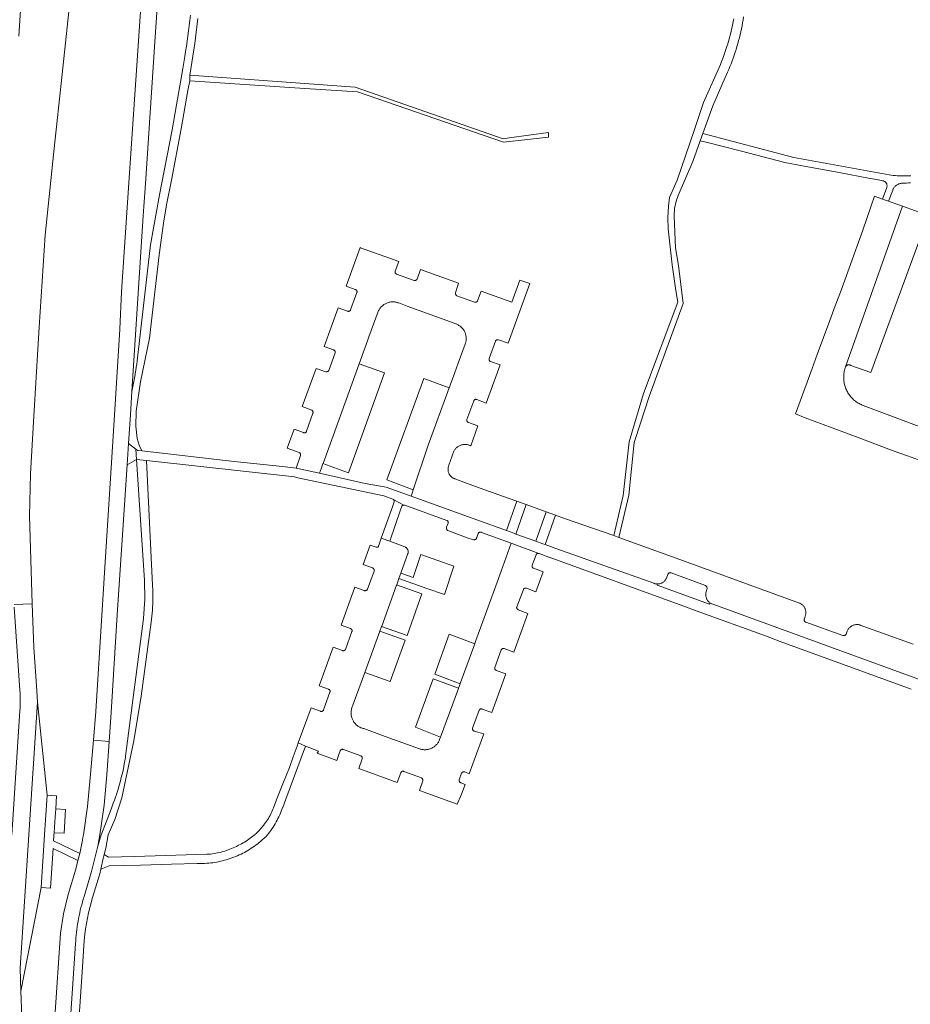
# Model space of a CAD drawing. Extents: x 146402 to 164798, y 455483 to 464134.
# Tile 390 of 575: x 158488 to 158660, y 460967 to 461157. Entities that reach past the tile are written whole.
import ezdxf

# ---------------------------------------------------------------- set-up
doc = ezdxf.new("R2010")
doc.units = 0
doc.header["$LTSCALE"] = 0.2
for name, color, linetype, lineweight in [('B-XX-VH-VERHARDING_ASFALT-GV', 252, 'CONTINUOUS', 18), ('B-XX-VH-VERHARDING_BETONSTRAATSTEEN-GV', 252, 'CONTINUOUS', 18), ('B-XX-VH-VERHARDING_HALFVERHARDING-GV', 252, 'CONTINUOUS', 18), ('B-XX-VH-VERHARDING_STRAATBAKSTEEN-GV', 252, 'CONTINUOUS', 18), ('B-XX-VH-VERHARDING_TEGEL-GV', 252, 'CONTINUOUS', 18), ('B-XX-VH-VERHARDING_TEGEL_RUBBER-GV', 252, 'CONTINUOUS', 18)]:
    doc.layers.add(name, color=color, linetype=linetype, lineweight=lineweight)

msp = doc.modelspace()

# ---------------------------------------------------------------- linework, layer by layer
at = {"layer": 'B-XX-VH-VERHARDING_ASFALT-GV'}
for points in [[(158516.507, 461236.523), (158510.822, 461153.294), (158508.951, 461125.903), (158507.513, 461104.848), (158507.193, 461097.643), (158505.963, 461077.967), (158504.256, 461050.642), (158502.581, 461023.85), (158502.12, 461018.329), (158505.178, 461018.074), (158505.573, 461023.637), (158506.719, 461042.463), (158508.625, 461071.451), (158508.897, 461075.592), (158509.262, 461081.144), (158509.544, 461085.566), (158511.707, 461119.524), (158511.85, 461121.275), (158512.145, 461125.67), (158513.989, 461153.118), (158515.948, 461182.269)], [(158491.483, 461212.089), (158487.715, 461154.173)], [(158486.826, 461044.464), (158490.31, 461044.607), (158489.799, 461061.594), (158489.957, 461069.697), (158490.589, 461080.837), (158491.646, 461098.018), (158492.786, 461115.781), (158494.478, 461131.939), (158496.113, 461146.877), (158498.02, 461165.034)], [(158487.651, 460956.639), (158488.33, 460956.604), (158488.26, 460956.658), (158488.196, 460956.718), (158488.138, 460956.784), (158488.085, 460956.856), (158488.04, 460956.931), (158488.068, 460957.583), (158488.233, 460960.975), (158488.268, 460961.691), (158488.297, 460964.938), (158488.123, 460969.826), (158488.003, 460974.312), (158489.686, 461000), (158491.34, 461025.608), (158491.219, 461027.821), (158490.65, 461036.208), (158490.31, 461044.607), (158486.826, 461044.464)], [(158486.844, 461043.979), (158487.949, 461027.974), (158487.977, 461027.399), (158487.994, 461026.824), (158488.002, 461026.249), (158488.001, 461025.922), (158488, 461025.673), (158487.987, 461025.098), (158487.965, 461024.523), (158487.932, 461023.948), (158486.38, 461000)]]:
    msp.add_lwpolyline(points, dxfattribs=at)
at = {"layer": 'B-XX-VH-VERHARDING_BETONSTRAATSTEEN-GV'}
for points in [[(158558.305, 461089.217), (158553.41, 461090.968), (158553.407, 461090.957), (158546.42, 461071.703), (158546.418, 461071.698), (158551.321, 461069.913)], [(158570.792, 461086.293), (158565.889, 461088.117), (158558.739, 461068.544), (158563.837, 461066.622), (158563.841, 461066.633), (158566.712, 461075.233)], [(158565.507, 461046.519), (158560.624, 461048.262), (158560.616, 461048.242), (158560.609, 461048.22), (158557.746, 461040.276), (158557.736, 461040.247), (158562.649, 461038.53)], [(158562.268, 461037.579), (158557.399, 461039.363), (158557.39, 461039.338), (158554.474, 461031.36), (158559.36, 461029.596), (158562.292, 461037.581)], [(158575.692, 461036.918), (158570.767, 461038.728), (158568.005, 461031.025), (158572.885, 461029.192), (158572.891, 461029.207)], [(158572.549, 461028.307), (158567.689, 461030.119), (158564.276, 461020.823), (158569.082, 461018.85), (158572.543, 461028.291)], [(158493.219, 461007.675), (158491.34, 461025.608), (158489.686, 461000), (158488.003, 460974.312), (158488.123, 460969.826), (158492.041, 460989.873), (158492.711, 461000)], [(158496.731, 461004.93), (158494.847, 461005.045), (158494.745, 461003.525), (158494.536, 461000.423), (158496.488, 461000.322)]]:
    msp.add_lwpolyline(points, close=True, dxfattribs=at)
for points in [[(158486.38, 461000), (158487.932, 461023.948), (158487.965, 461024.523), (158487.987, 461025.098), (158488, 461025.673), (158488.001, 461025.922), (158488.002, 461026.249), (158487.994, 461026.824), (158487.977, 461027.399), (158487.949, 461027.974), (158486.844, 461043.979)], [(158497.688, 460964.582), (158498.661, 460979.055), (158498.694, 460979.576), (158498.736, 460980.118), (158498.786, 460980.659), (158498.843, 460981.2), (158498.909, 460981.74), (158498.983, 460982.278), (158499.064, 460982.816), (158499.154, 460983.352), (158499.251, 460983.887), (158499.357, 460984.42), (158499.47, 460984.952), (158499.591, 460985.482), (158499.719, 460986.01), (158499.856, 460986.537), (158500, 460987.061), (158500.157, 460987.603), (158500.324, 460988.143), (158501.747, 460992.946), (158502.996, 460997.809), (158503.19, 460998.904), (158503.374, 461000), (158504.181, 461005.777), (158504.718, 461011.586), (158505.178, 461018.074), (158502.12, 461018.329), (158501.509, 461011.005), (158500.995, 461005.484), (158500.18, 461000), (158500.091, 460999.506), (158500, 460999.012), (158499.748, 460997.713), (158499.479, 460996.417), (158499.132, 460995.056), (158498.709, 460993.413), (158497.256, 460988.494), (158496.32, 460984.81), (158495.762, 460981.05), (158494.702, 460964.81)]]:
    msp.add_lwpolyline(points, dxfattribs=at)
at = {"layer": 'B-XX-VH-VERHARDING_HALFVERHARDING-GV'}
for points in [[(158625.702, 461157.531), (158625.584, 461156.928), (158625.458, 461156.327), (158625.324, 461155.728), (158625.182, 461155.13), (158625.033, 461154.534), (158624.876, 461153.94), (158624.711, 461153.348), (158624.538, 461152.759), (158624.51, 461152.663), (158624.358, 461152.171), (158624.17, 461151.587), (158623.975, 461151.004), (158623.772, 461150.424), (158623.561, 461149.847), (158623.343, 461149.273), (158623.118, 461148.701), (158622.885, 461148.133), (158619.859, 461141.366), (158618.025, 461136), (158614.737, 461126.383), (158613.3, 461123.028), (158613.072, 461121.364), (158612.949, 461119.157), (158613.03, 461117.019), (158613.783, 461110.023), (158614.528, 461105.059), (158614.863, 461102.825), (158608.279, 461085.237), (158605.466, 461075.869), (158604.357, 461065.509), (158602.508, 461057.776), (158603.531, 461057.407), (158605.458, 461065.614), (158606.467, 461075.724), (158606.654, 461076.305), (158609.333, 461084.641), (158615.915, 461102.579), (158615.034, 461109.928), (158614.409, 461113.294), (158614.169, 461119.436), (158614.263, 461120.896), (158614.56, 461122.357), (158614.96, 461123.445), (158617.782, 461130.016), (158619.19, 461134.009), (158619.734, 461135.413), (158621.664, 461140.724), (158624.489, 461147.239), (158624.72, 461147.778), (158624.943, 461148.319), (158625.159, 461148.864), (158625.367, 461149.412), (158625.569, 461149.962), (158625.762, 461150.516), (158625.948, 461151.071), (158626.126, 461151.63), (158626.297, 461152.19), (158626.46, 461152.753), (158626.615, 461153.318), (158626.763, 461153.885), (158626.902, 461154.455), (158627.034, 461155.026), (158627.159, 461155.598), (158627.275, 461156.173), (158627.384, 461156.749), (158627.484, 461157.326), (158627.577, 461157.905)], [(158659.875, 461127.244), (158659.495, 461127.22), (158659.114, 461127.204), (158658.733, 461127.196), (158658.352, 461127.196), (158657.971, 461127.204), (158657.591, 461127.22), (158657.21, 461127.244), (158656.831, 461127.276), (158656.452, 461127.315), (158656.074, 461127.363), (158655.697, 461127.419), (158637.268, 461130.738), (158619.734, 461135.413), (158619.19, 461134.009), (158620.632, 461133.638), (158627.183, 461131.953), (158635.538, 461129.803), (158638.947, 461129.166), (158646.319, 461127.789), (158651.704, 461126.785), (158653.622, 461126.428), (158654.431, 461126.277), (158654.474, 461126.268), (158654.56, 461126.245), (158654.644, 461126.214), (158654.725, 461126.175), (158654.801, 461126.13), (158654.874, 461126.077), (158654.941, 461126.019), (158655.003, 461125.955), (158655.059, 461125.885), (158655.109, 461125.811), (158655.151, 461125.732), (158655.187, 461125.65), (158655.214, 461125.565), (158655.235, 461125.479), (158655.247, 461125.39), (158655.252, 461125.301), (158655.248, 461125.212), (158655.236, 461125.123), (158655.217, 461125.036), (158655.19, 461124.951), (158654.371, 461122.726), (158655.533, 461122.309), (158656.356, 461124.488), (158656.391, 461124.575), (158656.445, 461124.689), (158656.506, 461124.8), (158656.574, 461124.907), (158656.648, 461125.009), (158656.729, 461125.107), (158656.816, 461125.199), (158656.908, 461125.285), (158657.006, 461125.366), (158657.109, 461125.44), (158657.216, 461125.507), (158657.327, 461125.568), (158657.441, 461125.621), (158657.559, 461125.667), (158657.68, 461125.706), (158657.803, 461125.737), (158657.927, 461125.76), (158658.053, 461125.775), (158658.179, 461125.782), (158658.586, 461125.795), (158658.993, 461125.817), (158659.4, 461125.846), (158659.805, 461125.883)]]:
    msp.add_lwpolyline(points, dxfattribs=at)
msp.add_lwpolyline([(158552.64, 461144.368), (158520.754, 461146.627), (158520.708, 461145.577), (158542.9, 461144.096), (158553.045, 461143.419), (158581.258, 461133.691), (158589.911, 461134.679), (158589.908, 461135.58), (158582.344, 461134.545), (158581.205, 461134.39)], close=True, dxfattribs=at)
at = {"layer": 'B-XX-VH-VERHARDING_STRAATBAKSTEEN-GV'}
for points in [[(158661.974, 461078.637), (158650.676, 461082.874), (158650.64, 461082.888), (158650.439, 461082.97), (158650.242, 461083.059), (158650.048, 461083.155), (158649.858, 461083.258), (158649.671, 461083.369), (158649.489, 461083.486), (158649.311, 461083.609), (158649.138, 461083.74), (158648.97, 461083.876), (158648.807, 461084.019), (158648.65, 461084.168), (158648.498, 461084.322), (158648.352, 461084.482), (158648.212, 461084.647), (158648.078, 461084.817), (158647.95, 461084.992), (158647.829, 461085.172), (158647.715, 461085.356), (158647.608, 461085.543), (158647.507, 461085.735), (158647.414, 461085.931), (158647.328, 461086.13), (158647.249, 461086.331), (158647.178, 461086.536), (158647.115, 461086.743), (158647.059, 461086.952), (158647.011, 461087.163), (158646.971, 461087.376), (158646.939, 461087.59), (158646.914, 461087.805), (158646.898, 461088.021), (158646.89, 461088.238), (158646.889, 461088.454), (158646.897, 461088.671), (158646.912, 461088.887), (158646.936, 461089.102), (158646.967, 461089.316), (158647.007, 461089.529), (158647.054, 461089.74), (158647.109, 461089.95), (158647.172, 461090.157), (158647.242, 461090.362), (158658.228, 461121.343), (158655.533, 461122.309), (158654.371, 461122.726), (158652.81, 461123.286), (158652.26, 461121.654), (158650.534, 461116.515), (158649.51, 461113.728), (158648.519, 461111.032), (158646.253, 461104.789), (158645.27, 461102.113), (158644.242, 461099.316), (158641.803, 461092.765), (158640.809, 461090.059), (158639.824, 461087.378), (158637.594, 461081.258), (158639.45, 461080.525), (158644.658, 461078.578), (158647.464, 461077.556), (158650.22, 461076.552), (158656.46, 461074.152), (158659.213, 461073.149), (158662.027, 461072.124)], [(158660.284, 461036.84), (158650.098, 461040.51), (158649.976, 461040.547), (158649.852, 461040.576), (158649.727, 461040.598), (158649.6, 461040.611), (158649.473, 461040.617), (158649.345, 461040.614), (158649.218, 461040.604), (158649.092, 461040.586), (158648.967, 461040.559), (158648.845, 461040.525), (158648.724, 461040.484), (158648.607, 461040.435), (158648.492, 461040.378), (158648.382, 461040.315), (158648.276, 461040.244), (158648.174, 461040.168), (158648.115, 461040.118), (158648.077, 461040.084), (158647.986, 461039.996), (158647.9, 461039.901), (158647.821, 461039.801), (158647.748, 461039.697), (158647.682, 461039.588), (158647.622, 461039.475), (158647.57, 461039.359), (158647.554, 461039.318), (158647.364, 461038.79), (158647.103, 461038.508), (158646.72, 461038.486), (158639.602, 461041.071), (158639.578, 461041.08), (158639.522, 461041.107), (158639.47, 461041.142), (158639.422, 461041.182), (158639.38, 461041.229), (158639.345, 461041.28), (158639.316, 461041.336), (158639.294, 461041.394), (158639.28, 461041.455), (158639.274, 461041.518), (158639.276, 461041.58), (158639.286, 461041.642), (158639.304, 461041.702), (158639.537, 461042.472), (158639.563, 461042.594), (158639.58, 461042.718), (158639.59, 461042.842), (158639.592, 461042.932), (158639.592, 461042.967), (158639.586, 461043.091), (158639.572, 461043.215), (158639.549, 461043.338), (158639.52, 461043.459), (158639.482, 461043.578), (158639.437, 461043.694), (158639.384, 461043.807), (158639.325, 461043.917), (158639.258, 461044.022), (158639.185, 461044.123), (158639.106, 461044.22), (158639.02, 461044.31), (158638.929, 461044.396), (158638.832, 461044.475), (158638.731, 461044.547), (158638.626, 461044.614), (158638.516, 461044.673), (158638.402, 461044.725), (158638.332, 461044.753), (158614.579, 461053.43), (158603.531, 461057.407), (158602.508, 461057.776), (158593.039, 461061.067), (158591.274, 461061.711), (158589.285, 461056.062), (158591.343, 461055.317), (158610.229, 461048.584), (158610.344, 461048.541), (158610.462, 461048.505), (158610.582, 461048.477), (158610.703, 461048.457), (158610.826, 461048.444), (158610.903, 461048.442), (158610.949, 461048.44), (158611.072, 461048.444), (158611.194, 461048.455), (158611.316, 461048.475), (158611.436, 461048.502), (158611.554, 461048.538), (158611.669, 461048.58), (158611.782, 461048.631), (158611.89, 461048.688), (158611.995, 461048.752), (158612.096, 461048.823), (158612.192, 461048.9), (158612.282, 461048.984), (158612.367, 461049.073), (158612.446, 461049.168), (158612.519, 461049.267), (158612.585, 461049.371), (158612.644, 461049.479), (158612.693, 461049.584), (158612.951, 461050.3), (158612.968, 461050.341), (158612.999, 461050.397), (158613.036, 461050.448), (158613.08, 461050.495), (158613.128, 461050.535), (158613.182, 461050.569), (158613.24, 461050.596), (158613.3, 461050.615), (158613.362, 461050.627), (158613.425, 461050.63), (158613.489, 461050.626), (158613.551, 461050.614), (158613.611, 461050.594), (158620.254, 461048.166), (158620.508, 461047.924), (158620.548, 461047.575), (158620.301, 461046.726), (158620.285, 461046.6), (158620.277, 461046.472), (158620.277, 461046.345), (158620.285, 461046.217), (158620.301, 461046.091), (158620.325, 461045.966), (158620.357, 461045.842), (158620.396, 461045.721), (158620.443, 461045.602), (158620.497, 461045.487), (158620.558, 461045.375), (158620.627, 461045.267), (158620.702, 461045.164), (158620.783, 461045.066), (158620.87, 461044.973), (158620.963, 461044.885), (158621.061, 461044.804), (158621.139, 461044.746), (158671.737, 461026.269)]]:
    msp.add_lwpolyline(points, dxfattribs=at)
for points in [[(158663.236, 461119.548), (158658.228, 461121.343), (158647.242, 461090.362), (158647.275, 461090.421), (158647.317, 461090.481), (158647.365, 461090.537), (158647.42, 461090.586), (158647.479, 461090.63), (158647.543, 461090.667), (158647.61, 461090.697), (158647.68, 461090.719), (158647.752, 461090.734), (158647.826, 461090.741), (158647.899, 461090.739), (158647.972, 461090.73), (158648.044, 461090.713), (158648.113, 461090.688), (158648.18, 461090.656), (158648.242, 461090.617), (158652.101, 461089.233)], [(158553.643, 461113.343), (158553.565, 461113.371), (158550.87, 461105.958), (158552.655, 461105.257), (158552.71, 461105.242), (158552.763, 461105.22), (158552.812, 461105.19), (158552.857, 461105.154), (158552.896, 461105.112), (158552.929, 461105.065), (158552.955, 461105.014), (158552.973, 461104.96), (158552.984, 461104.903), (158552.987, 461104.846), (158552.982, 461104.789), (158552.97, 461104.733), (158552.954, 461104.691), (158551.74, 461101.378), (158551.721, 461101.323), (158551.696, 461101.271), (158551.663, 461101.223), (158551.624, 461101.179), (158551.579, 461101.142), (158551.529, 461101.111), (158551.476, 461101.087), (158551.42, 461101.071), (158551.363, 461101.062), (158551.304, 461101.061), (158551.247, 461101.069), (158551.19, 461101.084), (158551.171, 461101.091), (158549.331, 461101.72), (158546.637, 461094.3), (158548.469, 461093.626), (158548.525, 461093.605), (158548.577, 461093.577), (158548.625, 461093.543), (158548.668, 461093.502), (158548.705, 461093.456), (158548.735, 461093.405), (158548.758, 461093.35), (158548.774, 461093.293), (158548.782, 461093.234), (158548.782, 461093.175), (158548.774, 461093.117), (158548.76, 461093.064), (158547.558, 461089.68), (158547.521, 461089.624), (158547.478, 461089.572), (158547.429, 461089.526), (158547.374, 461089.486), (158547.316, 461089.453), (158547.253, 461089.427), (158547.189, 461089.408), (158547.122, 461089.397), (158547.055, 461089.395), (158546.988, 461089.4), (158546.947, 461089.407), (158545.093, 461090.044), (158542.419, 461082.679), (158544.261, 461081.99), (158544.313, 461081.951), (158544.36, 461081.906), (158544.4, 461081.856), (158544.435, 461081.801), (158544.462, 461081.742), (158544.482, 461081.68), (158544.494, 461081.617), (158544.498, 461081.552), (158544.494, 461081.487), (158544.483, 461081.424), (158544.475, 461081.396), (158543.258, 461077.923), (158543.234, 461077.868), (158543.203, 461077.817), (158543.165, 461077.771), (158543.121, 461077.729), (158543.072, 461077.695), (158543.019, 461077.666), (158542.963, 461077.646), (158542.905, 461077.633), (158542.845, 461077.627), (158542.785, 461077.63), (158542.726, 461077.641), (158542.68, 461077.655), (158540.843, 461078.336), (158539.767, 461075.374), (158539.51, 461074.669), (158541.803, 461073.838), (158541.858, 461073.81), (158541.909, 461073.776), (158541.955, 461073.735), (158541.995, 461073.688), (158542.029, 461073.637), (158542.056, 461073.582), (158542.076, 461073.523), (158542.087, 461073.463), (158542.091, 461073.402), (158542.087, 461073.34), (158542.075, 461073.28), (158542.068, 461073.255), (158541.236, 461070.812), (158545.751, 461069.86), (158545.756, 461069.859), (158546.116, 461070.859), (158546.418, 461071.698), (158546.42, 461071.703), (158553.407, 461090.957), (158553.41, 461090.968), (158553.644, 461091.614), (158555.071, 461095.579), (158555.279, 461096.157), (158557.064, 461101.019), (158557.089, 461101.078), (158557.157, 461101.219), (158557.231, 461101.357), (158557.313, 461101.491), (158557.401, 461101.62), (158557.495, 461101.745), (158557.596, 461101.865), (158557.703, 461101.98), (158557.816, 461102.089), (158557.934, 461102.192), (158558.057, 461102.289), (158558.185, 461102.38), (158558.317, 461102.463), (158558.453, 461102.54), (158558.594, 461102.61), (158558.737, 461102.673), (158558.884, 461102.728), (158559.033, 461102.776), (158559.185, 461102.816), (158559.338, 461102.849), (158559.493, 461102.873), (158559.649, 461102.889), (158559.805, 461102.898), (158559.962, 461102.899), (158560.118, 461102.891), (158560.274, 461102.876), (158560.429, 461102.852), (158560.583, 461102.821), (158560.734, 461102.782), (158560.884, 461102.735), (158561.031, 461102.681), (158562.661, 461102.077), (158571.044, 461099.032), (158572.056, 461098.669), (158572.102, 461098.651), (158572.247, 461098.589), (158572.388, 461098.52), (158572.526, 461098.444), (158572.659, 461098.361), (158572.788, 461098.271), (158572.913, 461098.175), (158573.032, 461098.072), (158573.146, 461097.964), (158573.255, 461097.85), (158573.357, 461097.731), (158573.453, 461097.606), (158573.543, 461097.477), (158573.626, 461097.343), (158573.702, 461097.206), (158573.771, 461097.065), (158573.833, 461096.92), (158573.888, 461096.772), (158573.935, 461096.622), (158573.974, 461096.47), (158574.005, 461096.315), (158574.028, 461096.16), (158574.044, 461096.003), (158574.052, 461095.846), (158574.051, 461095.689), (158574.043, 461095.532), (158574.026, 461095.375), (158574.002, 461095.22), (158573.97, 461095.066), (158573.93, 461094.914), (158573.882, 461094.764), (158572.501, 461091.04), (158571.852, 461089.237), (158570.982, 461086.82), (158570.805, 461086.329), (158570.792, 461086.293), (158566.712, 461075.233), (158563.841, 461066.633), (158563.837, 461066.622), (158563.686, 461066.187), (158563.4, 461065.402), (158576.131, 461060.84), (158581.824, 461058.742), (158583.82, 461064.431), (158582.164, 461065.035), (158575.834, 461067.282), (158571.827, 461068.76), (158571.789, 461068.774), (158571.674, 461068.823), (158571.562, 461068.879), (158571.455, 461068.942), (158571.351, 461069.012), (158571.252, 461069.088), (158571.159, 461069.17), (158571.071, 461069.258), (158570.988, 461069.352), (158570.912, 461069.451), (158570.842, 461069.554), (158570.779, 461069.662), (158570.723, 461069.774), (158570.675, 461069.888), (158570.633, 461070.006), (158570.6, 461070.126), (158570.574, 461070.248), (158570.556, 461070.372), (158570.546, 461070.496), (158570.544, 461070.621), (158570.55, 461070.746), (158570.564, 461070.87), (158570.586, 461070.992), (158570.616, 461071.114), (158570.653, 461071.233), (158570.698, 461071.349), (158571.019, 461072.284), (158571.672, 461074.067), (158571.739, 461074.189), (158571.813, 461074.307), (158571.894, 461074.421), (158571.981, 461074.53), (158572.074, 461074.633), (158572.173, 461074.731), (158572.278, 461074.824), (158572.387, 461074.91), (158572.502, 461074.99), (158572.621, 461075.063), (158572.743, 461075.129), (158572.87, 461075.188), (158572.999, 461075.239), (158573.131, 461075.283), (158573.266, 461075.32), (158573.402, 461075.348), (158573.54, 461075.369), (158573.679, 461075.382), (158573.818, 461075.387), (158573.958, 461075.383), (158574.097, 461075.372), (158574.235, 461075.353), (158574.372, 461075.326), (158574.506, 461075.291), (158574.639, 461075.249), (158574.769, 461075.199), (158574.896, 461075.142), (158574.924, 461075.128), (158576.316, 461078.947), (158574.469, 461079.614), (158574.414, 461079.636), (158574.362, 461079.665), (158574.314, 461079.701), (158574.272, 461079.743), (158574.235, 461079.79), (158574.206, 461079.842), (158574.183, 461079.897), (158574.168, 461079.955), (158574.161, 461080.014), (158574.162, 461080.073), (158574.171, 461080.132), (158574.187, 461080.19), (158574.19, 461080.197), (158575.493, 461083.784), (158575.514, 461083.839), (158575.541, 461083.891), (158575.576, 461083.938), (158575.617, 461083.981), (158575.663, 461084.017), (158575.714, 461084.047), (158575.768, 461084.069), (158575.824, 461084.085), (158575.883, 461084.092), (158575.942, 461084.091), (158576, 461084.083), (158576.056, 461084.066), (158576.074, 461084.059), (158577.927, 461083.372), (158580.622, 461090.775), (158578.751, 461091.37), (158578.697, 461091.396), (158578.646, 461091.429), (158578.6, 461091.469), (158578.56, 461091.514), (158578.527, 461091.565), (158578.5, 461091.619), (158578.48, 461091.676), (158578.469, 461091.735), (158578.465, 461091.796), (158578.469, 461091.856), (158578.481, 461091.915), (158578.493, 461091.952), (158579.691, 461095.303), (158579.723, 461095.359), (158579.762, 461095.411), (158579.807, 461095.457), (158579.857, 461095.498), (158579.912, 461095.532), (158579.97, 461095.559), (158580.032, 461095.579), (158580.095, 461095.591), (158580.16, 461095.595), (158580.224, 461095.591), (158580.284, 461095.58), (158582.126, 461094.909), (158584.767, 461102.166), (158585.539, 461104.288), (158586.311, 461106.41), (158584.412, 461107.117), (158582.845, 461102.819), (158576.912, 461104.959), (158576.252, 461103.113), (158576.225, 461103.058), (158576.191, 461103.006), (158576.15, 461102.96), (158576.104, 461102.919), (158576.053, 461102.885), (158575.998, 461102.857), (158575.94, 461102.837), (158575.88, 461102.824), (158575.819, 461102.819), (158575.757, 461102.823), (158575.696, 461102.834), (158575.662, 461102.844), (158572.258, 461104.047), (158572.203, 461104.09), (158572.152, 461104.14), (158572.108, 461104.194), (158572.071, 461104.254), (158572.04, 461104.317), (158572.017, 461104.383), (158572.001, 461104.452), (158571.993, 461104.522), (158571.993, 461104.592), (158572, 461104.652), (158572.593, 461106.515), (158565.255, 461109.159), (158564.58, 461107.307), (158564.549, 461107.251), (158564.511, 461107.2), (158564.466, 461107.154), (158564.417, 461107.114), (158564.363, 461107.081), (158564.305, 461107.054), (158564.244, 461107.035), (158564.181, 461107.024), (158564.118, 461107.02), (158564.054, 461107.025), (158564.013, 461107.032), (158560.613, 461108.269), (158560.558, 461108.292), (158560.507, 461108.322), (158560.46, 461108.358), (158560.419, 461108.401), (158560.384, 461108.449), (158560.355, 461108.501), (158560.334, 461108.556), (158560.32, 461108.614), (158560.315, 461108.673), (158560.317, 461108.732), (158560.327, 461108.79), (158560.342, 461108.839), (158561.042, 461110.676)], [(158585.623, 461063.773), (158583.82, 461064.431), (158581.824, 461058.742), (158583.214, 461058.23), (158583.62, 461058.085)], [(158589.482, 461062.365), (158585.623, 461063.773), (158583.62, 461058.085), (158587.478, 461056.709)], [(158591.274, 461061.711), (158589.482, 461062.365), (158587.478, 461056.709), (158588.86, 461056.216), (158589.285, 461056.062)], [(158559.288, 461056.688), (158557.674, 461057.257), (158557.157, 461055.756), (158557.145, 461055.724), (158557.12, 461055.673), (158557.087, 461055.626), (158557.036, 461055.591), (158556.982, 461055.563), (158556.924, 461055.543), (158556.864, 461055.53), (158556.802, 461055.525), (158556.741, 461055.528), (158556.681, 461055.539), (158556.677, 461055.54), (158555.516, 461055.936), (158554.147, 461052.174), (158555.982, 461051.535), (158555.995, 461051.531), (158556.05, 461051.508), (158556.102, 461051.478), (158556.149, 461051.441), (158556.191, 461051.398), (158556.226, 461051.35), (158556.255, 461051.298), (158556.277, 461051.243), (158556.291, 461051.185), (158556.297, 461051.126), (158556.295, 461051.066), (158556.286, 461051.007), (158556.268, 461050.95), (158554.989, 461047.428), (158554.988, 461047.425), (158554.956, 461047.372), (158554.916, 461047.321), (158554.871, 461047.275), (158554.82, 461047.236), (158554.765, 461047.203), (158554.706, 461047.178), (158554.645, 461047.16), (158554.582, 461047.149), (158554.517, 461047.147), (158554.454, 461047.152), (158554.391, 461047.166), (158552.574, 461047.847), (158549.902, 461040.497), (158551.737, 461039.836), (158551.775, 461039.82), (158551.828, 461039.792), (158551.876, 461039.756), (158551.919, 461039.715), (158551.956, 461039.668), (158551.987, 461039.616), (158552.01, 461039.561), (158552.026, 461039.503), (158552.034, 461039.444), (158552.034, 461039.384), (158552.027, 461039.325), (158552.011, 461039.267), (158550.786, 461035.82), (158550.777, 461035.803), (158550.745, 461035.751), (158550.707, 461035.704), (158550.662, 461035.662), (158550.613, 461035.627), (158550.559, 461035.598), (158550.502, 461035.577), (158550.443, 461035.563), (158550.382, 461035.557), (158550.321, 461035.559), (158550.261, 461035.569), (158550.203, 461035.587), (158548.357, 461036.243), (158545.65, 461028.79), (158547.492, 461028.14), (158547.51, 461028.134), (158547.565, 461028.111), (158547.615, 461028.08), (158547.661, 461028.044), (158547.701, 461028.001), (158547.736, 461027.953), (158547.763, 461027.901), (158547.783, 461027.846), (158547.796, 461027.788), (158547.801, 461027.729), (158547.797, 461027.67), (158547.786, 461027.613), (158547.767, 461027.557), (158546.529, 461024.155), (158546.513, 461024.116), (158546.483, 461024.063), (158546.447, 461024.015), (158546.404, 461023.971), (158546.357, 461023.934), (158546.305, 461023.903), (158546.249, 461023.88), (158546.19, 461023.863), (158546.13, 461023.855), (158546.07, 461023.855), (158546.01, 461023.863), (158545.951, 461023.878), (158544.105, 461024.535), (158541.655, 461017.791), (158543.052, 461017.172), (158545.532, 461016.206), (158545.32, 461015.773), (158549.077, 461014.402), (158549.489, 461015.555), (158549.729, 461016.231), (158549.745, 461016.27), (158549.773, 461016.323), (158549.808, 461016.371), (158549.849, 461016.415), (158549.895, 461016.452), (158549.946, 461016.483), (158550.001, 461016.507), (158550.058, 461016.523), (158550.117, 461016.531), (158550.177, 461016.532), (158550.236, 461016.524), (158550.294, 461016.509), (158550.349, 461016.486), (158553.723, 461015.289), (158553.814, 461015.239), (158553.84, 461015.225), (158553.921, 461015.145), (158553.933, 461015.114), (158553.979, 461014.997), (158554.006, 461014.868), (158553.984, 461014.691), (158553.314, 461012.857), (158560.747, 461010.147), (158561.44, 461012.02), (158561.46, 461012.067), (158561.489, 461012.117), (158561.525, 461012.163), (158561.567, 461012.204), (158561.614, 461012.239), (158561.665, 461012.266), (158561.72, 461012.287), (158561.777, 461012.3), (158561.835, 461012.305), (158561.893, 461012.302), (158561.951, 461012.291), (158562.006, 461012.272), (158565.402, 461011.019), (158565.457, 461010.989), (158565.507, 461010.953), (158565.552, 461010.91), (158565.591, 461010.862), (158565.623, 461010.809), (158565.649, 461010.753), (158565.667, 461010.693), (158565.677, 461010.632), (158565.679, 461010.57), (158565.674, 461010.508), (158565.66, 461010.448), (158565.012, 461008.593), (158572.339, 461005.922), (158573.138, 461007.855), (158573.879, 461009.748), (158572.995, 461010.09), (158572.952, 461010.107), (158572.9, 461010.135), (158572.852, 461010.171), (158572.808, 461010.212), (158572.771, 461010.259), (158572.741, 461010.31), (158572.718, 461010.365), (158572.702, 461010.422), (158572.694, 461010.481), (158572.694, 461010.541), (158572.702, 461010.6), (158572.718, 461010.657), (158573.166, 461011.92), (158573.18, 461011.949), (158573.212, 461012.001), (158573.25, 461012.048), (158573.295, 461012.09), (158573.344, 461012.126), (158573.398, 461012.155), (158573.455, 461012.177), (158573.514, 461012.191), (158573.575, 461012.198), (158573.636, 461012.196), (158573.696, 461012.186), (158573.755, 461012.169), (158574.641, 461011.823), (158577.454, 461019.504), (158575.576, 461020.062), (158575.57, 461020.064), (158575.515, 461020.086), (158575.463, 461020.115), (158575.416, 461020.152), (158575.374, 461020.194), (158575.338, 461020.241), (158575.309, 461020.293), (158575.286, 461020.348), (158575.272, 461020.406), (158575.265, 461020.465), (158575.267, 461020.524), (158575.276, 461020.583), (158575.293, 461020.64), (158576.54, 461024.065), (158576.561, 461024.112), (158576.592, 461024.163), (158576.629, 461024.208), (158576.672, 461024.249), (158576.72, 461024.282), (158576.773, 461024.31), (158576.828, 461024.33), (158576.886, 461024.342), (158576.945, 461024.346), (158577.004, 461024.342), (158577.061, 461024.33), (158577.117, 461024.311), (158578.971, 461023.65), (158581.698, 461031.098), (158579.862, 461031.761), (158579.813, 461031.787), (158579.76, 461031.822), (158579.712, 461031.864), (158579.671, 461031.912), (158579.635, 461031.964), (158579.606, 461032.021), (158579.585, 461032.081), (158579.571, 461032.143), (158579.566, 461032.206), (158579.568, 461032.269), (158579.578, 461032.332), (158580.802, 461035.711), (158580.825, 461035.762), (158580.857, 461035.814), (158580.896, 461035.861), (158580.941, 461035.903), (158580.99, 461035.938), (158581.044, 461035.967), (158581.101, 461035.989), (158581.161, 461036.003), (158581.221, 461036.009), (158581.282, 461036.007), (158581.343, 461035.997), (158581.401, 461035.979), (158583.237, 461035.304), (158585.97, 461042.771), (158584.08, 461043.479), (158584.025, 461043.508), (158583.974, 461043.544), (158583.927, 461043.586), (158583.886, 461043.633), (158583.852, 461043.686), (158583.824, 461043.743), (158583.804, 461043.802), (158583.792, 461043.864), (158583.787, 461043.926), (158583.791, 461043.989), (158583.802, 461044.051), (158585.079, 461047.374), (158585.084, 461047.388), (158585.109, 461047.441), (158585.142, 461047.49), (158585.18, 461047.534), (158585.224, 461047.572), (158585.273, 461047.604), (158585.326, 461047.629), (158585.382, 461047.646), (158585.439, 461047.656), (158585.498, 461047.658), (158585.556, 461047.652), (158585.613, 461047.638), (158585.667, 461047.616), (158587.492, 461046.927), (158588.913, 461050.808), (158587.06, 461051.473), (158587.018, 461051.491), (158586.965, 461051.521), (158586.917, 461051.558), (158586.874, 461051.6), (158586.837, 461051.648), (158586.806, 461051.701), (158586.783, 461051.757), (158586.767, 461051.815), (158586.759, 461051.876), (158586.759, 461051.936), (158586.767, 461051.996), (158586.783, 461052.055), (158587.525, 461054.085), (158587.538, 461054.109), (158587.571, 461054.16), (158587.612, 461054.206), (158587.657, 461054.247), (158587.708, 461054.282), (158587.763, 461054.31), (158587.821, 461054.33), (158587.881, 461054.343), (158587.943, 461054.347), (158588.004, 461054.344), (158588.065, 461054.333), (158582.713, 461056.319), (158580.772, 461050.932), (158577.274, 461041.225), (158575.909, 461037.509), (158575.697, 461036.932), (158575.692, 461036.918), (158572.891, 461029.207), (158572.885, 461029.192), (158572.549, 461028.307), (158572.543, 461028.291), (158569.082, 461018.85), (158568.922, 461018.412), (158568.921, 461018.409), (158568.895, 461018.334), (158568.838, 461018.205), (158568.769, 461018.066), (158568.692, 461017.931), (158568.608, 461017.799), (158568.518, 461017.672), (158568.421, 461017.549), (158568.319, 461017.432), (158568.21, 461017.321), (158568.095, 461017.215), (158567.976, 461017.115), (158567.851, 461017.021), (158567.722, 461016.934), (158567.589, 461016.853), (158567.451, 461016.78), (158567.31, 461016.713), (158567.166, 461016.654), (158567.019, 461016.602), (158566.869, 461016.558), (158566.718, 461016.522), (158566.564, 461016.494), (158566.41, 461016.473), (158566.255, 461016.461), (158566.099, 461016.456), (158565.943, 461016.459), (158565.787, 461016.471), (158565.633, 461016.49), (158565.479, 461016.518), (158565.327, 461016.553), (158565.177, 461016.595), (158565.03, 461016.646), (158558.397, 461019.038), (158554.28, 461020.522), (158554.141, 461020.556), (158553.99, 461020.6), (158553.842, 461020.652), (158553.696, 461020.712), (158553.554, 461020.779), (158553.415, 461020.853), (158553.279, 461020.934), (158553.149, 461021.022), (158553.023, 461021.117), (158552.901, 461021.217), (158552.786, 461021.324), (158552.675, 461021.436), (158552.571, 461021.554), (158552.472, 461021.677), (158552.38, 461021.805), (158552.295, 461021.938), (158552.216, 461022.074), (158552.145, 461022.214), (158552.081, 461022.358), (158552.024, 461022.505), (158551.974, 461022.655), (158551.933, 461022.807), (158551.898, 461022.96), (158551.872, 461023.116), (158551.854, 461023.272), (158551.844, 461023.429), (158551.842, 461023.587), (158551.848, 461023.744), (158551.861, 461023.901), (158551.883, 461024.057), (158551.913, 461024.212), (158551.95, 461024.365), (158551.995, 461024.516), (158553.323, 461028.202), (158554.205, 461030.622), (158554.474, 461031.36), (158557.39, 461039.338), (158557.399, 461039.363), (158557.736, 461040.247), (158557.746, 461040.276), (158560.609, 461048.22), (158560.616, 461048.242), (158560.624, 461048.262), (158560.635, 461048.286), (158561.077, 461049.508), (158561.442, 461050.516), (158562.813, 461054.305), (158562.83, 461054.366), (158562.848, 461054.457), (158562.859, 461054.55), (158562.861, 461054.643), (158562.856, 461054.736), (158562.842, 461054.828), (158562.821, 461054.918), (158562.792, 461055.007), (158562.755, 461055.092), (158562.712, 461055.174), (158562.661, 461055.253), (158562.604, 461055.326), (158562.541, 461055.394), (158562.472, 461055.457), (158562.398, 461055.513), (158562.319, 461055.563), (158562.237, 461055.606)]]:
    msp.add_lwpolyline(points, close=True, dxfattribs=at)
at = {"layer": 'B-XX-VH-VERHARDING_TEGEL-GV'}
for points in [[(158520.841, 461158.227), (158520.731, 461157.223), (158520.613, 461156.22), (158520.487, 461155.218), (158520.353, 461154.217), (158520.211, 461153.218), (158520.061, 461152.219), (158519.904, 461151.221), (158519.738, 461150.225), (158519.364, 461147.96), (158518.983, 461145.697), (158518.153, 461140.899), (158517.294, 461136.107), (158514.869, 461123.548), (158513.146, 461113.915), (158510.571, 461091.505), (158510.468, 461090.899), (158510.372, 461090.291), (158510.284, 461089.683), (158510.204, 461089.073), (158510.173, 461088.808), (158509.544, 461085.566), (158509.262, 461081.144), (158508.897, 461075.592), (158510.335, 461074.49), (158510.694, 461074.214), (158511.436, 461074.13), (158510.955, 461075.216), (158510.574, 461076.504), (158510.289, 461078.878), (158510.34, 461081.797), (158511.189, 461087.436), (158512.972, 461095.892), (158514.791, 461111.984), (158515.666, 461118.09), (158516.252, 461121.645), (158517.154, 461126.367), (158519.044, 461136.265), (158520.366, 461143.666), (158520.708, 461145.577), (158520.754, 461146.627), (158521.679, 461152.785), (158522.26, 461157.589)], [(158671.737, 461026.269), (158621.139, 461044.746), (158620.992, 461044.578), (158610.926, 461048.238), (158610.903, 461048.442), (158610.826, 461048.444), (158610.703, 461048.457), (158610.582, 461048.477), (158610.462, 461048.505), (158610.344, 461048.541), (158610.229, 461048.584), (158591.343, 461055.317), (158589.285, 461056.062), (158588.86, 461056.216), (158587.478, 461056.709), (158583.62, 461058.085), (158583.214, 461058.23), (158581.824, 461058.742), (158576.131, 461060.84), (158563.4, 461065.402), (158558.585, 461067.102), (158554.548, 461067.861), (158545.756, 461069.859), (158545.751, 461069.86), (158541.236, 461070.812), (158541.213, 461070.817), (158538.608, 461071.098), (158529.247, 461072.107), (158511.436, 461074.13), (158510.694, 461074.214), (158510.335, 461074.49), (158510.462, 461072.496), (158512.388, 461072.282), (158540.936, 461069.101), (158541.558, 461068.951), (158558.154, 461065.442), (158559.893, 461064.805), (158559.932, 461064.79), (158559.984, 461064.762), (158560.03, 461064.727), (158560.072, 461064.687), (158560.09, 461064.664), (158562.025, 461063.685), (158562.089, 461063.685), (158562.154, 461063.676), (158562.216, 461063.66), (158562.226, 461063.657), (158570.336, 461060.714), (158570.377, 461060.695), (158570.425, 461060.665), (158570.469, 461060.628), (158570.507, 461060.586), (158570.538, 461060.538), (158570.563, 461060.487), (158570.58, 461060.433), (158570.589, 461060.377), (158570.591, 461060.32), (158570.584, 461060.264), (158570.57, 461060.209), (158570.276, 461059.387), (158570.262, 461059.334), (158570.251, 461059.268), (158570.248, 461059.201), (158570.253, 461059.133), (158570.266, 461059.067), (158570.287, 461059.003), (158570.316, 461058.942), (158570.351, 461058.885), (158570.393, 461058.832), (158570.441, 461058.784), (158570.494, 461058.743), (158574.25, 461057.359), (158575.483, 461056.995), (158575.536, 461056.986), (158575.598, 461056.983), (158575.66, 461056.988), (158575.721, 461057.001), (158575.78, 461057.021), (158575.836, 461057.049), (158575.888, 461057.084), (158575.935, 461057.125), (158575.976, 461057.172), (158576.011, 461057.223), (158576.039, 461057.279), (158576.06, 461057.338), (158576.073, 461057.399), (158576.367, 461058.211), (158576.402, 461058.262), (158576.444, 461058.31), (158576.492, 461058.352), (158576.545, 461058.388), (158576.602, 461058.417), (158576.662, 461058.439), (158576.724, 461058.453), (158576.787, 461058.459), (158576.851, 461058.457), (158576.914, 461058.447), (158576.975, 461058.429), (158577.034, 461058.404), (158582.713, 461056.319), (158588.065, 461054.333), (158588.123, 461054.314), (158589.98, 461053.641), (158590.035, 461053.621), (158615.83, 461044.228), (158618.634, 461043.206), (158631.8, 461038.411), (158634.649, 461037.372), (158659.938, 461028.16)], [(158498.961, 460959.34), (158500, 460974.48), (158500.258, 460978.643), (158500.384, 460980.264), (158500.579, 460981.879), (158501.15, 460984.949), (158501.973, 460987.962), (158503.345, 460992.494), (158503.556, 460993.417), (158504.025, 460995.47), (158504.197, 460996.224), (158504.483, 460997.476), (158504.943, 461000), (158506.25, 461002.962), (158507.587, 461007.148), (158509.898, 461018.158), (158511.351, 461026.771), (158513.28, 461041.092), (158513.346, 461041.668), (158513.404, 461042.246), (158513.454, 461042.824), (158513.496, 461043.402), (158513.53, 461043.981), (158513.556, 461044.561), (158513.574, 461045.141), (158513.584, 461045.721), (158513.586, 461046.301), (158513.58, 461046.881), (158513.566, 461047.461), (158513.544, 461048.041), (158513.514, 461048.62), (158513.476, 461049.199), (158513.445, 461049.597), (158512.388, 461072.282), (158510.462, 461072.496), (158511.946, 461049.19), (158512.008, 461045.484), (158511.776, 461041.785), (158508.332, 461015.207), (158508.288, 461014.931), (158508.188, 461014.331), (158508.079, 461013.733), (158507.963, 461013.136), (158507.839, 461012.54), (158507.706, 461011.946), (158507.567, 461011.354), (158507.419, 461010.764), (158507.264, 461010.176), (158507.1, 461009.59), (158506.929, 461009.006), (158506.751, 461008.425), (158506.565, 461007.845), (158506.371, 461007.269), (158506.17, 461006.695), (158505.961, 461006.123), (158505.745, 461005.555), (158505.521, 461004.989), (158504.604, 461002.48), (158503.609, 461000), (158502.996, 460997.809), (158501.747, 460992.946), (158500.324, 460988.143), (158500.157, 460987.603), (158500, 460987.061), (158499.856, 460986.537), (158499.719, 460986.01), (158499.591, 460985.482), (158499.47, 460984.952), (158499.357, 460984.42), (158499.251, 460983.887), (158499.154, 460983.352), (158499.064, 460982.816), (158498.983, 460982.278), (158498.909, 460981.74), (158498.843, 460981.2), (158498.786, 460980.659), (158498.736, 460980.118), (158498.694, 460979.576), (158498.661, 460979.055), (158497.688, 460964.582)]]:
    msp.add_lwpolyline(points, dxfattribs=at)
for points in [[(158510.335, 461074.49), (158508.897, 461075.592), (158508.625, 461071.451), (158510.436, 461072.499), (158510.462, 461072.496)], [(158562.025, 461063.685), (158560.09, 461064.664), (158560.108, 461064.641), (158560.138, 461064.59), (158560.16, 461064.536), (158560.175, 461064.48), (158560.181, 461064.422), (158560.18, 461064.364), (158560.171, 461064.306), (158559.857, 461063.368), (158557.674, 461057.257), (158559.288, 461056.688), (158561.346, 461062.762), (158561.636, 461063.478), (158561.678, 461063.527), (158561.726, 461063.571), (158561.78, 461063.608), (158561.837, 461063.638), (158561.897, 461063.661), (158561.96, 461063.677)], [(158543.052, 461017.172), (158541.655, 461017.791), (158541.425, 461017.158), (158540.667, 461015.07), (158539.924, 461013.023), (158538.799, 461010.18), (158537.539, 461006.975), (158536.884, 461005.261), (158536.762, 461004.958), (158536.632, 461004.657), (158536.495, 461004.36), (158536.351, 461004.067), (158536.2, 461003.777), (158536.042, 461003.49), (158535.876, 461003.208), (158535.704, 461002.93), (158535.525, 461002.656), (158535.34, 461002.387), (158535.148, 461002.122), (158534.949, 461001.862), (158534.745, 461001.607), (158534.534, 461001.357), (158534.317, 461001.112), (158534.094, 461000.873), (158533.865, 461000.639), (158533.631, 461000.411), (158533.391, 461000.188), (158533.178, 461000), (158533.146, 460999.972), (158532.896, 460999.761), (158532.64, 460999.557), (158532.38, 460999.359), (158532.114, 460999.168), (158531.845, 460998.983), (158531.57, 460998.804), (158531.292, 460998.633), (158531.009, 460998.468), (158530.723, 460998.311), (158530.432, 460998.16), (158530.138, 460998.016), (158529.91, 460997.911), (158529.732, 460997.803), (158529.415, 460997.652), (158529.094, 460997.508), (158528.771, 460997.372), (158528.444, 460997.242), (158528.114, 460997.121), (158527.782, 460997.007), (158527.447, 460996.9), (158527.11, 460996.801), (158526.771, 460996.71), (158526.429, 460996.627), (158526.086, 460996.551), (158525.741, 460996.484), (158525.395, 460996.424), (158525.048, 460996.372), (158524.699, 460996.328), (158524.35, 460996.291), (158524.024, 460996.265), (158510.057, 460995.873), (158505.04, 460995.702), (158504.197, 460996.224), (158504.025, 460995.47), (158503.556, 460993.417), (158505.145, 460994.015), (158511.19, 460994.195), (158517.169, 460994.373), (158522.121, 460994.497), (158522.501, 460994.489), (158522.882, 460994.489), (158523.263, 460994.497), (158523.643, 460994.512), (158524.023, 460994.536), (158524.402, 460994.568), (158524.781, 460994.608), (158525.158, 460994.656), (158525.535, 460994.712), (158525.91, 460994.775), (158526.284, 460994.847), (158526.656, 460994.926), (158527.027, 460995.013), (158527.396, 460995.108), (158527.762, 460995.21), (158528.126, 460995.321), (158528.488, 460995.439), (158528.848, 460995.564), (158529.204, 460995.697), (158529.558, 460995.838), (158529.909, 460995.986), (158530.256, 460996.141), (158530.6, 460996.303), (158530.941, 460996.473), (158531.278, 460996.65), (158531.611, 460996.834), (158531.941, 460997.025), (158532.266, 460997.222), (158532.587, 460997.427), (158532.904, 460997.638), (158533.216, 460997.856), (158533.523, 460998.08), (158533.826, 460998.311), (158534.124, 460998.548), (158534.335, 460998.722), (158534.71, 460999.065), (158535.429, 460999.679), (158535.671, 460999.975), (158535.691, 461000), (158535.907, 461000.276), (158536.136, 461000.582), (158536.359, 461000.892), (158536.532, 461001.144), (158536.575, 461001.207), (158536.785, 461001.527), (158536.988, 461001.851), (158537.184, 461002.179), (158537.373, 461002.511), (158537.556, 461002.847), (158537.731, 461003.187), (158537.899, 461003.53), (158538.06, 461003.876), (158538.213, 461004.227), (158538.359, 461004.58), (158538.498, 461004.936), (158538.629, 461005.295), (158538.641, 461005.328), (158539.25, 461006.937)], [(158495.014, 461007.54), (158493.219, 461007.675), (158492.711, 461000), (158492.041, 460989.873), (158493.852, 460989.738), (158494.322, 460997.395), (158499.132, 460995.056), (158499.479, 460996.417), (158494.433, 460998.881), (158494.495, 460999.804), (158494.508, 461000), (158494.536, 461000.423), (158494.745, 461003.525), (158494.847, 461005.045)]]:
    msp.add_lwpolyline(points, close=True, dxfattribs=at)
at = {"layer": 'B-XX-VH-VERHARDING_TEGEL_RUBBER-GV'}
msp.add_lwpolyline([(158571.681, 461051.872), (158565.315, 461054.116), (158563.799, 461049.71), (158561.442, 461050.516), (158561.077, 461049.508), (158566.481, 461047.602), (158569.838, 461046.417)], close=True, dxfattribs=at)

doc.saveas('drawing.dxf')
